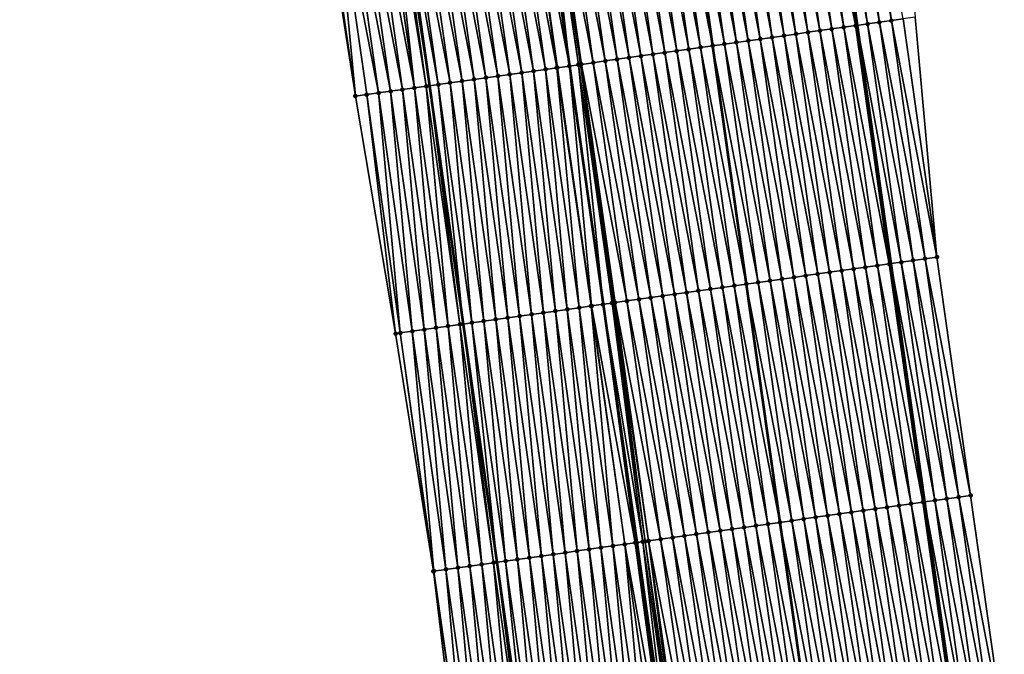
# Model space of a CAD drawing. Header units: feet. Extents: x 2010743 to 2022806, y 818705 to 837694.
# Tile 505 of 531: x 2011173 to 2011254, y 836513 to 836566. Entities that reach past the tile are written whole.
import ezdxf

# ---------------------------------------------------------------- set-up
doc = ezdxf.new("R2010")
doc.units = ezdxf.units.FT
doc.header["$MEASUREMENT"] = 0
for name, color, linetype, lineweight in [('EP_Travel Lane', 172, 'Continuous', 53), ('Road Shots', 141, 'Continuous', 100), ('STRIPING', 60, 'Continuous', 53)]:
    doc.layers.add(name, color=color, linetype=linetype, lineweight=lineweight)
doc.layers.add('I-77-MM17-21_NB-Surface-Border', color=7, linetype='Continuous')
doc.layers.add('I-77-MM17-21_NB-Surface-TIN', color=7, linetype='Continuous')

msp = doc.modelspace()

# ---------------------------------------------------------------- linework, layer by layer
at = {"layer": 'EP_Travel Lane'}
for points in [[(2011213.298, 836763.269, 343.41), (2011216.281, 836743.496, 343.031), (2011219.231, 836723.623, 342.671), (2011222.13, 836703.838, 342.29), (2011225.029, 836684.052, 341.957), (2011227.929, 836664.266, 341.604), (2011230.794, 836644.426, 341.236), (2011233.627, 836624.631, 340.901), (2011236.46, 836604.835, 340.576), (2011239.293, 836585.04, 340.221), (2011242.105, 836565.174, 339.839), (2011244.9, 836545.373, 339.484), (2011247.695, 836525.573, 339.128), (2011250.49, 836505.772, 338.748)], [(2011177.75, 836757.9, 343.675), (2011180.733, 836738.127, 343.324), (2011183.66, 836718.404, 342.975), (2011186.559, 836698.619, 342.61), (2011189.459, 836678.834, 342.246), (2011192.358, 836659.048, 341.906), (2011195.226, 836639.288, 341.547), (2011198.082, 836619.496, 341.209), (2011200.938, 836599.705, 340.845), (2011203.793, 836579.913, 340.47), (2011206.594, 836560.156, 340.091), (2011209.389, 836540.356, 339.734), (2011212.184, 836520.555, 339.378), (2011214.979, 836500.755, 339.002)]]:
    msp.add_polyline3d(points, dxfattribs=at)
at = {"layer": 'I-77-MM17-21_NB-Surface-Border', "color": 3, "linetype": 'Continuous', "lineweight": -3}
for points in [[(2011215.057, 836763.535, 343.352), (2011220.018, 836744.062, 342.899), (2011221.98, 836724.027, 342.571), (2011225.868, 836704.388, 342.168), (2011229.757, 836684.748, 341.784), (2011232.657, 836664.962, 341.425), (2011236.527, 836645.257, 341.017), (2011239.383, 836625.465, 340.683), (2011242.239, 836605.672, 340.375), (2011245.095, 836585.879, 340.085), (2011246.923, 836565.856, 339.704), (2011248.728, 836545.916, 339.37), (2011251.523, 836526.115, 339.043), (2011254.318, 836506.314, 338.677)], [(2011209.3, 836499.957, 338.838), (2011206.916, 836519.815, 339.217), (2011203.775, 836539.566, 339.563), (2011200.444, 836559.291, 339.919), (2011197.367, 836578.989, 340.267), (2011194.732, 836598.813, 340.642), (2011191.876, 836618.605, 340.997), (2011189.02, 836638.397, 341.339), (2011187.144, 836658.287, 341.732), (2011183.61, 836677.98, 342.063), (2011180.897, 836697.793, 342.426), (2011178.153, 836717.601, 342.792), (2011175.237, 836737.301, 343.153), (2011172.565, 836757.121, 343.523)]]:
    msp.add_polyline3d(points, dxfattribs=at)
at = {"layer": 'I-77-MM17-21_NB-Surface-TIN', "color": 128, "linetype": 'Continuous', "lineweight": -3}
for points in [[(2011244.943, 836565.576, 339.766), (2011242.126, 836585.449, 340.173), (2011241.136, 836585.306, 340.191)], [(2011244.943, 836565.576, 339.766), (2011245.933, 836565.716, 339.736), (2011242.126, 836585.449, 340.173)], [(2011239.992, 836564.875, 339.88), (2011237.177, 836584.734, 340.262), (2011236.188, 836584.591, 340.276)], [(2011240.983, 836565.015, 339.867), (2011238.167, 836584.877, 340.248), (2011237.177, 836584.734, 340.262)], [(2011239.992, 836564.875, 339.88), (2011240.983, 836565.015, 339.867), (2011237.177, 836584.734, 340.262)], [(2011241.973, 836565.155, 339.843), (2011239.157, 836585.02, 340.225), (2011238.167, 836584.877, 340.248)], [(2011240.983, 836565.015, 339.867), (2011241.973, 836565.155, 339.843), (2011238.167, 836584.877, 340.248)], [(2011239.157, 836585.02, 340.225), (2011242.105, 836565.174, 339.839), (2011239.293, 836585.04, 340.221)], [(2011241.973, 836565.155, 339.843), (2011242.105, 836565.174, 339.839), (2011239.157, 836585.02, 340.225)], [(2011242.963, 836565.295, 339.813), (2011240.146, 836585.163, 340.202), (2011239.293, 836585.04, 340.221)], [(2011242.963, 836565.295, 339.813), (2011239.293, 836585.04, 340.221), (2011242.105, 836565.174, 339.839)], [(2011243.953, 836565.435, 339.794), (2011241.136, 836585.306, 340.191), (2011240.146, 836585.163, 340.202)], [(2011242.963, 836565.295, 339.813), (2011243.953, 836565.435, 339.794), (2011240.146, 836585.163, 340.202)], [(2011243.953, 836565.435, 339.794), (2011244.943, 836565.576, 339.766), (2011241.136, 836585.306, 340.191)], [(2011234.052, 836564.035, 339.964), (2011231.239, 836583.876, 340.334), (2011230.249, 836583.733, 340.345)], [(2011235.042, 836564.175, 339.949), (2011232.229, 836584.019, 340.321), (2011231.239, 836583.876, 340.334)], [(2011234.052, 836564.035, 339.964), (2011235.042, 836564.175, 339.949), (2011231.239, 836583.876, 340.334)], [(2011236.032, 836564.315, 339.938), (2011233.218, 836584.162, 340.308), (2011232.229, 836584.019, 340.321)], [(2011235.042, 836564.175, 339.949), (2011236.032, 836564.315, 339.938), (2011232.229, 836584.019, 340.321)], [(2011237.022, 836564.455, 339.927), (2011234.208, 836584.305, 340.296), (2011233.218, 836584.162, 340.308)], [(2011236.032, 836564.315, 339.938), (2011237.022, 836564.455, 339.927), (2011233.218, 836584.162, 340.308)], [(2011238.012, 836564.595, 339.915), (2011235.198, 836584.448, 340.288), (2011234.208, 836584.305, 340.296)], [(2011237.022, 836564.455, 339.927), (2011238.012, 836564.595, 339.915), (2011234.208, 836584.305, 340.296)], [(2011239.002, 836564.735, 339.897), (2011236.188, 836584.591, 340.276), (2011235.198, 836584.448, 340.288)], [(2011238.012, 836564.595, 339.915), (2011239.002, 836564.735, 339.897), (2011235.198, 836584.448, 340.288)], [(2011239.002, 836564.735, 339.897), (2011239.992, 836564.875, 339.88), (2011236.188, 836584.591, 340.276)], [(2011228.111, 836563.194, 340.061), (2011225.301, 836583.017, 340.417), (2011224.311, 836582.874, 340.436)], [(2011229.101, 836563.334, 340.047), (2011226.29, 836583.16, 340.401), (2011225.301, 836583.017, 340.417)], [(2011228.111, 836563.194, 340.061), (2011229.101, 836563.334, 340.047), (2011225.301, 836583.017, 340.417)], [(2011230.091, 836563.474, 340.027), (2011227.28, 836583.304, 340.383), (2011226.29, 836583.16, 340.401)], [(2011229.101, 836563.334, 340.047), (2011230.091, 836563.474, 340.027), (2011226.29, 836583.16, 340.401)], [(2011227.28, 836583.304, 340.383), (2011230.094, 836563.475, 340.027), (2011227.284, 836583.304, 340.383)], [(2011230.091, 836563.474, 340.027), (2011230.094, 836563.475, 340.027), (2011227.28, 836583.304, 340.383)], [(2011231.081, 836563.614, 340.012), (2011228.27, 836583.446, 340.383), (2011227.284, 836583.304, 340.383)], [(2011231.081, 836563.614, 340.012), (2011227.284, 836583.304, 340.383), (2011230.094, 836563.475, 340.027)], [(2011232.071, 836563.754, 339.993), (2011229.26, 836583.59, 340.359), (2011228.27, 836583.446, 340.383)], [(2011231.081, 836563.614, 340.012), (2011232.071, 836563.754, 339.993), (2011228.27, 836583.446, 340.383)], [(2011233.061, 836563.895, 339.976), (2011230.249, 836583.733, 340.345), (2011229.26, 836583.59, 340.359)], [(2011232.071, 836563.754, 339.993), (2011233.061, 836563.895, 339.976), (2011229.26, 836583.59, 340.359)], [(2011233.061, 836563.895, 339.976), (2011234.052, 836564.035, 339.964), (2011230.249, 836583.733, 340.345)], [(2011222.17, 836562.354, 340.17), (2011219.362, 836582.158, 340.526), (2011218.373, 836582.015, 340.545)], [(2011223.16, 836562.494, 340.15), (2011220.352, 836582.302, 340.509), (2011219.362, 836582.158, 340.526)], [(2011222.17, 836562.354, 340.17), (2011223.16, 836562.494, 340.15), (2011219.362, 836582.158, 340.526)], [(2011224.15, 836562.634, 340.133), (2011221.342, 836582.445, 340.492), (2011220.352, 836582.302, 340.509)], [(2011223.16, 836562.494, 340.15), (2011224.15, 836562.634, 340.133), (2011220.352, 836582.302, 340.509)], [(2011225.14, 836562.774, 340.115), (2011222.332, 836582.588, 340.472), (2011221.342, 836582.445, 340.492)], [(2011224.15, 836562.634, 340.133), (2011225.14, 836562.774, 340.115), (2011221.342, 836582.445, 340.492)], [(2011226.13, 836562.914, 340.095), (2011223.321, 836582.731, 340.453), (2011222.332, 836582.588, 340.472)], [(2011225.14, 836562.774, 340.115), (2011226.13, 836562.914, 340.095), (2011222.332, 836582.588, 340.472)], [(2011227.121, 836563.054, 340.077), (2011224.311, 836582.874, 340.436), (2011223.321, 836582.731, 340.453)], [(2011226.13, 836562.914, 340.095), (2011227.121, 836563.054, 340.077), (2011223.321, 836582.731, 340.453)], [(2011227.121, 836563.054, 340.077), (2011228.111, 836563.194, 340.061), (2011224.311, 836582.874, 340.436)], [(2011217.163, 836561.646, 340.213), (2011214.414, 836581.444, 340.572), (2011213.424, 836581.301, 340.559)], [(2011214.414, 836581.444, 340.572), (2011218.209, 836561.793, 340.222), (2011215.404, 836581.586, 340.581)], [(2011217.219, 836561.654, 340.213), (2011218.209, 836561.793, 340.222), (2011214.414, 836581.444, 340.572)], [(2011217.163, 836561.646, 340.213), (2011217.219, 836561.654, 340.213), (2011214.414, 836581.444, 340.572)], [(2011216.041, 836581.678, 340.585), (2011215.404, 836581.586, 340.581), (2011218.209, 836561.793, 340.222)], [(2011218.952, 836561.898, 340.226), (2011216.17, 836581.697, 340.585), (2011216.041, 836581.678, 340.585)], [(2011218.952, 836561.898, 340.226), (2011216.041, 836581.678, 340.585), (2011218.209, 836561.793, 340.222)], [(2011219.121, 836561.922, 340.225), (2011216.393, 836581.729, 340.583), (2011216.17, 836581.697, 340.585)], [(2011218.952, 836561.898, 340.226), (2011219.121, 836561.922, 340.225), (2011216.17, 836581.697, 340.585)], [(2011220.19, 836562.073, 340.208), (2011217.383, 836581.872, 340.564), (2011216.393, 836581.729, 340.583)], [(2011219.121, 836561.922, 340.225), (2011219.199, 836561.933, 340.225), (2011216.393, 836581.729, 340.583)], [(2011219.199, 836561.933, 340.225), (2011220.19, 836562.073, 340.208), (2011216.393, 836581.729, 340.583)], [(2011221.18, 836562.213, 340.188), (2011218.373, 836582.015, 340.545), (2011217.383, 836581.872, 340.564)], [(2011220.19, 836562.073, 340.208), (2011221.18, 836562.213, 340.188), (2011217.383, 836581.872, 340.564)], [(2011221.18, 836562.213, 340.188), (2011222.17, 836562.354, 340.17), (2011218.373, 836582.015, 340.545)], [(2011211.278, 836560.816, 340.152), (2011208.475, 836580.588, 340.519), (2011207.485, 836580.445, 340.511)], [(2011212.268, 836560.956, 340.159), (2011209.465, 836580.73, 340.526), (2011208.475, 836580.588, 340.519)], [(2011211.278, 836560.816, 340.152), (2011212.268, 836560.956, 340.159), (2011208.475, 836580.588, 340.519)], [(2011213.258, 836561.096, 340.169), (2011210.455, 836580.873, 340.533), (2011209.465, 836580.73, 340.526)], [(2011212.268, 836560.956, 340.159), (2011213.258, 836561.096, 340.169), (2011209.465, 836580.73, 340.526)], [(2011214.248, 836561.235, 340.175), (2011211.444, 836581.016, 340.538), (2011210.455, 836580.873, 340.533)], [(2011213.258, 836561.096, 340.169), (2011214.248, 836561.235, 340.175), (2011210.455, 836580.873, 340.533)], [(2011215.239, 836561.375, 340.185), (2011212.434, 836581.158, 340.547), (2011211.444, 836581.016, 340.538)], [(2011214.248, 836561.235, 340.175), (2011215.239, 836561.375, 340.185), (2011211.444, 836581.016, 340.538)], [(2011216.229, 836561.514, 340.199), (2011213.424, 836581.301, 340.559), (2011212.434, 836581.158, 340.547)], [(2011215.239, 836561.375, 340.185), (2011216.229, 836561.514, 340.199), (2011212.434, 836581.158, 340.547)], [(2011216.229, 836561.514, 340.199), (2011217.163, 836561.646, 340.213), (2011213.424, 836581.301, 340.559)], [(2011205.336, 836559.979, 340.064), (2011202.536, 836579.732, 340.436), (2011201.547, 836579.59, 340.396)], [(2011205.336, 836559.979, 340.064), (2011203.142, 836579.819, 340.464), (2011202.536, 836579.732, 340.436)], [(2011206.327, 836560.119, 340.088), (2011203.526, 836579.875, 340.467), (2011203.142, 836579.819, 340.464)], [(2011205.336, 836559.979, 340.064), (2011206.327, 836560.119, 340.088), (2011203.142, 836579.819, 340.464)], [(2011203.526, 836579.875, 340.467), (2011206.594, 836560.156, 340.091), (2011203.793, 836579.913, 340.47)], [(2011206.327, 836560.119, 340.088), (2011206.594, 836560.156, 340.091), (2011203.526, 836579.875, 340.467)], [(2011207.317, 836560.258, 340.101), (2011204.516, 836580.017, 340.478), (2011203.793, 836579.913, 340.47)], [(2011207.317, 836560.258, 340.101), (2011203.793, 836579.913, 340.47), (2011206.594, 836560.156, 340.091)], [(2011208.307, 836560.398, 340.119), (2011205.506, 836580.16, 340.49), (2011204.516, 836580.017, 340.478)], [(2011207.317, 836560.258, 340.101), (2011208.307, 836560.398, 340.119), (2011204.516, 836580.017, 340.478)], [(2011209.297, 836560.537, 340.134), (2011206.496, 836580.302, 340.502), (2011205.506, 836580.16, 340.49)], [(2011208.307, 836560.398, 340.119), (2011209.297, 836560.537, 340.134), (2011205.506, 836580.16, 340.49)], [(2011210.288, 836560.677, 340.145), (2011207.485, 836580.445, 340.511), (2011206.496, 836580.302, 340.502)], [(2011209.297, 836560.537, 340.134), (2011210.288, 836560.677, 340.145), (2011206.496, 836580.302, 340.502)], [(2011210.288, 836560.677, 340.145), (2011211.278, 836560.816, 340.152), (2011207.485, 836580.445, 340.511)], [(2011197.367, 836578.989, 340.267), (2011200.444, 836559.291, 339.919), (2011197.587, 836579.021, 340.275)], [(2011197.587, 836579.021, 340.275), (2011200.444, 836559.291, 339.919), (2011198.577, 836579.163, 340.307)], [(2011202.366, 836559.562, 339.977), (2011199.567, 836579.306, 340.34), (2011198.577, 836579.163, 340.307)], [(2011201.375, 836559.422, 339.948), (2011198.577, 836579.163, 340.307), (2011200.444, 836559.291, 339.919)], [(2011201.375, 836559.422, 339.948), (2011202.366, 836559.562, 339.977), (2011198.577, 836579.163, 340.307)], [(2011203.356, 836559.701, 340.009), (2011200.557, 836579.448, 340.373), (2011199.567, 836579.306, 340.34)], [(2011202.366, 836559.562, 339.977), (2011203.356, 836559.701, 340.009), (2011199.567, 836579.306, 340.34)], [(2011204.346, 836559.84, 340.033), (2011201.547, 836579.59, 340.396), (2011200.557, 836579.448, 340.373)], [(2011203.356, 836559.701, 340.009), (2011204.346, 836559.84, 340.033), (2011200.557, 836579.448, 340.373)], [(2011204.346, 836559.84, 340.033), (2011205.336, 836559.979, 340.064), (2011201.547, 836579.59, 340.396)], [(2011248.728, 836545.916, 339.37), (2011246.923, 836565.856, 339.704), (2011245.933, 836565.716, 339.736)], [(2011243.778, 836545.214, 339.514), (2011240.983, 836565.015, 339.867), (2011239.992, 836564.875, 339.88)], [(2011244.768, 836545.354, 339.488), (2011241.973, 836565.155, 339.843), (2011240.983, 836565.015, 339.867)], [(2011243.778, 836545.214, 339.514), (2011244.768, 836545.354, 339.488), (2011240.983, 836565.015, 339.867)], [(2011241.973, 836565.155, 339.843), (2011244.9, 836545.373, 339.484), (2011242.105, 836565.174, 339.839)], [(2011244.768, 836545.354, 339.488), (2011244.9, 836545.373, 339.484), (2011241.973, 836565.155, 339.843)], [(2011245.758, 836545.495, 339.461), (2011242.963, 836565.295, 339.813), (2011242.105, 836565.174, 339.839)], [(2011245.758, 836545.495, 339.461), (2011242.105, 836565.174, 339.839), (2011244.9, 836545.373, 339.484)], [(2011246.748, 836545.635, 339.435), (2011243.953, 836565.435, 339.794), (2011242.963, 836565.295, 339.813)], [(2011245.758, 836545.495, 339.461), (2011246.748, 836545.635, 339.435), (2011242.963, 836565.295, 339.813)], [(2011247.738, 836545.775, 339.404), (2011244.943, 836565.576, 339.766), (2011243.953, 836565.435, 339.794)], [(2011246.748, 836545.635, 339.435), (2011247.738, 836545.775, 339.404), (2011243.953, 836565.435, 339.794)], [(2011248.728, 836545.916, 339.37), (2011245.933, 836565.716, 339.736), (2011244.943, 836565.576, 339.766)], [(2011247.738, 836545.775, 339.404), (2011248.728, 836545.916, 339.37), (2011244.943, 836565.576, 339.766)], [(2011237.837, 836544.374, 339.597), (2011235.042, 836564.175, 339.949), (2011234.052, 836564.035, 339.964)], [(2011238.827, 836544.514, 339.583), (2011236.032, 836564.315, 339.938), (2011235.042, 836564.175, 339.949)], [(2011237.837, 836544.374, 339.597), (2011238.827, 836544.514, 339.583), (2011235.042, 836564.175, 339.949)], [(2011239.817, 836544.654, 339.571), (2011237.022, 836564.455, 339.927), (2011236.032, 836564.315, 339.938)], [(2011238.827, 836544.514, 339.583), (2011239.817, 836544.654, 339.571), (2011236.032, 836564.315, 339.938)], [(2011240.807, 836544.794, 339.559), (2011238.012, 836564.595, 339.915), (2011237.022, 836564.455, 339.927)], [(2011239.817, 836544.654, 339.571), (2011240.807, 836544.794, 339.559), (2011237.022, 836564.455, 339.927)], [(2011241.797, 836544.934, 339.546), (2011239.002, 836564.735, 339.897), (2011238.012, 836564.595, 339.915)], [(2011240.807, 836544.794, 339.559), (2011241.797, 836544.934, 339.546), (2011238.012, 836564.595, 339.915)], [(2011242.787, 836545.074, 339.531), (2011239.992, 836564.875, 339.88), (2011239.002, 836564.735, 339.897)], [(2011241.797, 836544.934, 339.546), (2011242.787, 836545.074, 339.531), (2011239.002, 836564.735, 339.897)], [(2011242.787, 836545.074, 339.531), (2011243.778, 836545.214, 339.514), (2011239.992, 836564.875, 339.88)], [(2011232.886, 836543.674, 339.679), (2011230.091, 836563.474, 340.027), (2011229.101, 836563.334, 340.047)], [(2011230.091, 836563.474, 340.027), (2011232.889, 836543.674, 339.679), (2011230.094, 836563.475, 340.027)], [(2011232.886, 836543.674, 339.679), (2011232.889, 836543.674, 339.679), (2011230.091, 836563.474, 340.027)], [(2011233.876, 836543.814, 339.664), (2011231.081, 836563.614, 340.012), (2011230.094, 836563.475, 340.027)], [(2011233.876, 836543.814, 339.664), (2011230.094, 836563.475, 340.027), (2011232.889, 836543.674, 339.679)], [(2011234.866, 836543.954, 339.644), (2011232.071, 836563.754, 339.993), (2011231.081, 836563.614, 340.012)], [(2011233.876, 836543.814, 339.664), (2011234.866, 836543.954, 339.644), (2011231.081, 836563.614, 340.012)], [(2011235.856, 836544.094, 339.628), (2011233.061, 836563.895, 339.976), (2011232.071, 836563.754, 339.993)], [(2011234.866, 836543.954, 339.644), (2011235.856, 836544.094, 339.628), (2011232.071, 836563.754, 339.993)], [(2011236.847, 836544.234, 339.613), (2011234.052, 836564.035, 339.964), (2011233.061, 836563.895, 339.976)], [(2011235.856, 836544.094, 339.628), (2011236.847, 836544.234, 339.613), (2011233.061, 836563.895, 339.976)], [(2011236.847, 836544.234, 339.613), (2011237.837, 836544.374, 339.597), (2011234.052, 836564.035, 339.964)], [(2011226.945, 836542.833, 339.77), (2011224.15, 836562.634, 340.133), (2011223.16, 836562.494, 340.15)], [(2011227.935, 836542.973, 339.752), (2011225.14, 836562.774, 340.115), (2011224.15, 836562.634, 340.133)], [(2011226.945, 836542.833, 339.77), (2011227.935, 836542.973, 339.752), (2011224.15, 836562.634, 340.133)], [(2011228.925, 836543.114, 339.735), (2011226.13, 836562.914, 340.095), (2011225.14, 836562.774, 340.115)], [(2011227.935, 836542.973, 339.752), (2011228.925, 836543.114, 339.735), (2011225.14, 836562.774, 340.115)], [(2011229.916, 836543.254, 339.721), (2011227.121, 836563.054, 340.077), (2011226.13, 836562.914, 340.095)], [(2011228.925, 836543.114, 339.735), (2011229.916, 836543.254, 339.721), (2011226.13, 836562.914, 340.095)], [(2011230.906, 836543.394, 339.709), (2011228.111, 836563.194, 340.061), (2011227.121, 836563.054, 340.077)], [(2011229.916, 836543.254, 339.721), (2011230.906, 836543.394, 339.709), (2011227.121, 836563.054, 340.077)], [(2011231.896, 836543.534, 339.695), (2011229.101, 836563.334, 340.047), (2011228.111, 836563.194, 340.061)], [(2011230.906, 836543.394, 339.709), (2011231.896, 836543.534, 339.695), (2011228.111, 836563.194, 340.061)], [(2011231.896, 836543.534, 339.695), (2011232.886, 836543.674, 339.679), (2011229.101, 836563.334, 340.047)], [(2011220.047, 836541.858, 339.851), (2011218.209, 836561.793, 340.222), (2011217.219, 836561.654, 340.213)], [(2011218.952, 836561.898, 340.226), (2011218.209, 836561.793, 340.222), (2011221.004, 836541.993, 339.859)], [(2011220.047, 836541.858, 339.851), (2011221.004, 836541.993, 339.859), (2011218.209, 836561.793, 340.222)], [(2011221.758, 836542.099, 339.864), (2011219.121, 836561.922, 340.225), (2011218.952, 836561.898, 340.226)], [(2011221.758, 836542.099, 339.864), (2011218.952, 836561.898, 340.226), (2011221.004, 836541.993, 339.859)], [(2011221.994, 836542.133, 339.863), (2011219.199, 836561.933, 340.225), (2011219.121, 836561.922, 340.225)], [(2011221.758, 836542.099, 339.864), (2011221.909, 836542.121, 339.864), (2011219.121, 836561.922, 340.225)], [(2011221.909, 836542.121, 339.864), (2011221.994, 836542.133, 339.863), (2011219.121, 836561.922, 340.225)], [(2011222.985, 836542.273, 339.847), (2011220.19, 836562.073, 340.208), (2011219.199, 836561.933, 340.225)], [(2011221.994, 836542.133, 339.863), (2011222.985, 836542.273, 339.847), (2011219.199, 836561.933, 340.225)], [(2011223.975, 836542.413, 339.824), (2011221.18, 836562.213, 340.188), (2011220.19, 836562.073, 340.208)], [(2011222.985, 836542.273, 339.847), (2011223.975, 836542.413, 339.824), (2011220.19, 836562.073, 340.208)], [(2011224.965, 836542.553, 339.805), (2011222.17, 836562.354, 340.17), (2011221.18, 836562.213, 340.188)], [(2011223.975, 836542.413, 339.824), (2011224.965, 836542.553, 339.805), (2011221.18, 836562.213, 340.188)], [(2011225.955, 836542.693, 339.788), (2011223.16, 836562.494, 340.15), (2011222.17, 836562.354, 340.17)], [(2011224.965, 836542.553, 339.805), (2011225.955, 836542.693, 339.788), (2011222.17, 836562.354, 340.17)], [(2011225.955, 836542.693, 339.788), (2011226.945, 836542.833, 339.77), (2011223.16, 836562.494, 340.15)], [(2011214.073, 836541.016, 339.786), (2011212.268, 836560.956, 340.159), (2011211.278, 836560.816, 340.152)], [(2011215.063, 836541.156, 339.793), (2011213.258, 836561.096, 340.169), (2011212.268, 836560.956, 340.159)], [(2011214.073, 836541.016, 339.786), (2011215.063, 836541.156, 339.793), (2011212.268, 836560.956, 340.159)], [(2011216.053, 836541.295, 339.801), (2011214.248, 836561.235, 340.175), (2011213.258, 836561.096, 340.169)], [(2011215.063, 836541.156, 339.793), (2011216.053, 836541.295, 339.801), (2011213.258, 836561.096, 340.169)], [(2011217.043, 836541.435, 339.81), (2011215.239, 836561.375, 340.185), (2011214.248, 836561.235, 340.175)], [(2011216.053, 836541.295, 339.801), (2011217.043, 836541.435, 339.81), (2011214.248, 836561.235, 340.175)], [(2011218.034, 836541.574, 339.821), (2011216.229, 836561.514, 340.199), (2011215.239, 836561.375, 340.185)], [(2011217.043, 836541.435, 339.81), (2011218.034, 836541.574, 339.821), (2011215.239, 836561.375, 340.185)], [(2011219.024, 836541.714, 339.835), (2011217.163, 836561.646, 340.213), (2011216.229, 836561.514, 340.199)], [(2011218.034, 836541.574, 339.821), (2011219.024, 836541.714, 339.835), (2011216.229, 836561.514, 340.199)], [(2011220.014, 836541.853, 339.851), (2011217.219, 836561.654, 340.213), (2011217.163, 836561.646, 340.213)], [(2011219.024, 836541.714, 339.835), (2011220.014, 836541.853, 339.851), (2011217.163, 836561.646, 340.213)], [(2011220.014, 836541.853, 339.851), (2011220.047, 836541.858, 339.851), (2011217.219, 836561.654, 340.213)], [(2011208.132, 836540.179, 339.704), (2011206.327, 836560.119, 340.088), (2011205.336, 836559.979, 340.064)], [(2011209.122, 836540.318, 339.731), (2011206.594, 836560.156, 340.091), (2011206.327, 836560.119, 340.088)], [(2011208.132, 836540.179, 339.704), (2011209.122, 836540.318, 339.731), (2011206.327, 836560.119, 340.088)], [(2011207.317, 836560.258, 340.101), (2011206.594, 836560.156, 340.091), (2011209.389, 836540.356, 339.734)], [(2011209.122, 836540.318, 339.731), (2011209.389, 836540.356, 339.734), (2011206.594, 836560.156, 340.091)], [(2011210.112, 836540.458, 339.742), (2011208.307, 836560.398, 340.119), (2011207.317, 836560.258, 340.101)], [(2011210.112, 836540.458, 339.742), (2011207.317, 836560.258, 340.101), (2011209.389, 836540.356, 339.734)], [(2011211.102, 836540.597, 339.756), (2011209.297, 836560.537, 340.134), (2011208.307, 836560.398, 340.119)], [(2011210.112, 836540.458, 339.742), (2011211.102, 836540.597, 339.756), (2011208.307, 836560.398, 340.119)], [(2011212.092, 836540.737, 339.769), (2011210.288, 836560.677, 340.145), (2011209.297, 836560.537, 340.134)], [(2011211.102, 836540.597, 339.756), (2011212.092, 836540.737, 339.769), (2011209.297, 836560.537, 340.134)], [(2011213.083, 836540.876, 339.778), (2011211.278, 836560.816, 340.152), (2011210.288, 836560.677, 340.145)], [(2011212.092, 836540.737, 339.769), (2011213.083, 836540.876, 339.778), (2011210.288, 836560.677, 340.145)], [(2011213.083, 836540.876, 339.778), (2011214.073, 836541.016, 339.786), (2011211.278, 836560.816, 340.152)], [(2011203.775, 836539.566, 339.563), (2011201.375, 836559.422, 339.948), (2011200.444, 836559.291, 339.919)], [(2011204.17, 836539.622, 339.577), (2011202.366, 836559.562, 339.977), (2011201.375, 836559.422, 339.948)], [(2011204.17, 836539.622, 339.577), (2011201.375, 836559.422, 339.948), (2011203.775, 836539.566, 339.563)], [(2011205.161, 836539.761, 339.61), (2011203.356, 836559.701, 340.009), (2011202.366, 836559.562, 339.977)], [(2011204.17, 836539.622, 339.577), (2011205.161, 836539.761, 339.61), (2011202.366, 836559.562, 339.977)], [(2011206.151, 836539.9, 339.647), (2011204.346, 836559.84, 340.033), (2011203.356, 836559.701, 340.009)], [(2011205.161, 836539.761, 339.61), (2011206.151, 836539.9, 339.647), (2011203.356, 836559.701, 340.009)], [(2011207.141, 836540.04, 339.676), (2011205.336, 836559.979, 340.064), (2011204.346, 836559.84, 340.033)], [(2011206.151, 836539.9, 339.647), (2011207.141, 836540.04, 339.676), (2011204.346, 836559.84, 340.033)], [(2011207.141, 836540.04, 339.676), (2011208.132, 836540.179, 339.704), (2011205.336, 836559.979, 340.064)], [(2011247.563, 836525.554, 339.131), (2011244.768, 836545.354, 339.488), (2011243.778, 836545.214, 339.514)], [(2011244.768, 836545.354, 339.488), (2011247.695, 836525.573, 339.128), (2011244.9, 836545.373, 339.484)], [(2011247.563, 836525.554, 339.131), (2011247.695, 836525.573, 339.128), (2011244.768, 836545.354, 339.488)], [(2011248.553, 836525.694, 339.113), (2011245.758, 836545.495, 339.461), (2011244.9, 836545.373, 339.484)], [(2011248.553, 836525.694, 339.113), (2011244.9, 836545.373, 339.484), (2011247.695, 836525.573, 339.128)], [(2011249.543, 836525.834, 339.094), (2011246.748, 836545.635, 339.435), (2011245.758, 836545.495, 339.461)], [(2011248.553, 836525.694, 339.113), (2011249.543, 836525.834, 339.094), (2011245.758, 836545.495, 339.461)], [(2011250.533, 836525.974, 339.069), (2011247.738, 836545.775, 339.404), (2011246.748, 836545.635, 339.435)], [(2011249.543, 836525.834, 339.094), (2011250.533, 836525.974, 339.069), (2011246.748, 836545.635, 339.435)], [(2011251.523, 836526.115, 339.043), (2011248.728, 836545.916, 339.37), (2011247.738, 836545.775, 339.404)], [(2011250.533, 836525.974, 339.069), (2011251.523, 836526.115, 339.043), (2011247.738, 836545.775, 339.404)], [(2011242.612, 836524.853, 339.216), (2011239.817, 836544.654, 339.571), (2011238.827, 836544.514, 339.583)], [(2011243.602, 836524.993, 339.203), (2011240.807, 836544.794, 339.559), (2011239.817, 836544.654, 339.571)], [(2011242.612, 836524.853, 339.216), (2011243.602, 836524.993, 339.203), (2011239.817, 836544.654, 339.571)], [(2011244.592, 836525.134, 339.188), (2011241.797, 836544.934, 339.546), (2011240.807, 836544.794, 339.559)], [(2011243.602, 836524.993, 339.203), (2011244.592, 836525.134, 339.188), (2011240.807, 836544.794, 339.559)], [(2011245.583, 836525.274, 339.171), (2011242.787, 836545.074, 339.531), (2011241.797, 836544.934, 339.546)], [(2011244.592, 836525.134, 339.188), (2011245.583, 836525.274, 339.171), (2011241.797, 836544.934, 339.546)], [(2011246.573, 836525.414, 339.152), (2011243.778, 836545.214, 339.514), (2011242.787, 836545.074, 339.531)], [(2011245.583, 836525.274, 339.171), (2011246.573, 836525.414, 339.152), (2011242.787, 836545.074, 339.531)], [(2011246.573, 836525.414, 339.152), (2011247.563, 836525.554, 339.131), (2011243.778, 836545.214, 339.514)], [(2011236.671, 836524.013, 339.293), (2011233.876, 836543.814, 339.664), (2011232.889, 836543.674, 339.679)], [(2011237.661, 836524.153, 339.283), (2011234.866, 836543.954, 339.644), (2011233.876, 836543.814, 339.664)], [(2011236.671, 836524.013, 339.293), (2011237.661, 836524.153, 339.283), (2011233.876, 836543.814, 339.664)], [(2011238.651, 836524.293, 339.268), (2011235.856, 836544.094, 339.628), (2011234.866, 836543.954, 339.644)], [(2011237.661, 836524.153, 339.283), (2011238.651, 836524.293, 339.268), (2011234.866, 836543.954, 339.644)], [(2011239.642, 836524.433, 339.252), (2011236.847, 836544.234, 339.613), (2011235.856, 836544.094, 339.628)], [(2011238.651, 836524.293, 339.268), (2011239.642, 836524.433, 339.252), (2011235.856, 836544.094, 339.628)], [(2011240.632, 836524.574, 339.239), (2011237.837, 836544.374, 339.597), (2011236.847, 836544.234, 339.613)], [(2011239.642, 836524.433, 339.252), (2011240.632, 836524.574, 339.239), (2011236.847, 836544.234, 339.613)], [(2011241.622, 836524.713, 339.228), (2011238.827, 836544.514, 339.583), (2011237.837, 836544.374, 339.597)], [(2011240.632, 836524.574, 339.239), (2011241.622, 836524.713, 339.228), (2011237.837, 836544.374, 339.597)], [(2011241.622, 836524.713, 339.228), (2011242.612, 836524.853, 339.216), (2011238.827, 836544.514, 339.583)], [(2011230.73, 836523.173, 339.384), (2011227.935, 836542.973, 339.752), (2011226.945, 836542.833, 339.77)], [(2011231.72, 836523.313, 339.366), (2011228.925, 836543.114, 339.735), (2011227.935, 836542.973, 339.752)], [(2011230.73, 836523.173, 339.384), (2011231.72, 836523.313, 339.366), (2011227.935, 836542.973, 339.752)], [(2011232.711, 836523.453, 339.349), (2011229.916, 836543.254, 339.721), (2011228.925, 836543.114, 339.735)], [(2011231.72, 836523.313, 339.366), (2011232.711, 836523.453, 339.349), (2011228.925, 836543.114, 339.735)], [(2011233.701, 836523.593, 339.333), (2011230.906, 836543.394, 339.709), (2011229.916, 836543.254, 339.721)], [(2011232.711, 836523.453, 339.349), (2011233.701, 836523.593, 339.333), (2011229.916, 836543.254, 339.721)], [(2011234.691, 836523.733, 339.319), (2011231.896, 836543.534, 339.695), (2011230.906, 836543.394, 339.709)], [(2011233.701, 836523.593, 339.333), (2011234.691, 836523.733, 339.319), (2011230.906, 836543.394, 339.709)], [(2011235.681, 836523.873, 339.304), (2011232.886, 836543.674, 339.679), (2011231.896, 836543.534, 339.695)], [(2011234.691, 836523.733, 339.319), (2011235.681, 836523.873, 339.304), (2011231.896, 836543.534, 339.695)], [(2011232.886, 836543.674, 339.679), (2011235.684, 836523.874, 339.304), (2011232.889, 836543.674, 339.679)], [(2011235.681, 836523.873, 339.304), (2011235.684, 836523.874, 339.304), (2011232.886, 836543.674, 339.679)], [(2011236.671, 836524.013, 339.293), (2011232.889, 836543.674, 339.679), (2011235.684, 836523.874, 339.304)], [(2011224.296, 836522.263, 339.496), (2011221.758, 836542.099, 339.864), (2011221.004, 836541.993, 339.859)], [(2011224.488, 836522.29, 339.496), (2011221.909, 836542.121, 339.864), (2011221.758, 836542.099, 339.864)], [(2011224.296, 836522.263, 339.496), (2011224.488, 836522.29, 339.496), (2011221.758, 836542.099, 339.864)], [(2011224.789, 836522.332, 339.494), (2011221.994, 836542.133, 339.863), (2011221.909, 836542.121, 339.864)], [(2011224.488, 836522.29, 339.496), (2011224.789, 836522.332, 339.494), (2011221.909, 836542.121, 339.864)], [(2011225.78, 836522.473, 339.477), (2011222.985, 836542.273, 339.847), (2011221.994, 836542.133, 339.863)], [(2011224.789, 836522.332, 339.494), (2011225.78, 836522.473, 339.477), (2011221.994, 836542.133, 339.863)], [(2011226.77, 836522.613, 339.456), (2011223.975, 836542.413, 339.824), (2011222.985, 836542.273, 339.847)], [(2011225.78, 836522.473, 339.477), (2011226.77, 836522.613, 339.456), (2011222.985, 836542.273, 339.847)], [(2011227.76, 836522.753, 339.437), (2011224.965, 836542.553, 339.805), (2011223.975, 836542.413, 339.824)], [(2011226.77, 836522.613, 339.456), (2011227.76, 836522.753, 339.437), (2011223.975, 836542.413, 339.824)], [(2011228.75, 836522.893, 339.419), (2011225.955, 836542.693, 339.788), (2011224.965, 836542.553, 339.805)], [(2011227.76, 836522.753, 339.437), (2011228.75, 836522.893, 339.419), (2011224.965, 836542.553, 339.805)], [(2011229.74, 836523.033, 339.402), (2011226.945, 836542.833, 339.77), (2011225.955, 836542.693, 339.788)], [(2011228.75, 836522.893, 339.419), (2011229.74, 836523.033, 339.402), (2011225.955, 836542.693, 339.788)], [(2011229.74, 836523.033, 339.402), (2011230.73, 836523.173, 339.384), (2011226.945, 836542.833, 339.77)], [(2011217.858, 836521.355, 339.434), (2011216.053, 836541.295, 339.801), (2011215.063, 836541.156, 339.793)], [(2011218.848, 836521.495, 339.442), (2011217.043, 836541.435, 339.81), (2011216.053, 836541.295, 339.801)], [(2011217.858, 836521.355, 339.434), (2011218.848, 836521.495, 339.442), (2011216.053, 836541.295, 339.801)], [(2011219.838, 836521.634, 339.45), (2011218.034, 836541.574, 339.821), (2011217.043, 836541.435, 339.81)], [(2011218.848, 836521.495, 339.442), (2011219.838, 836521.634, 339.45), (2011217.043, 836541.435, 339.81)], [(2011220.829, 836521.774, 339.46), (2011219.024, 836541.714, 339.835), (2011218.034, 836541.574, 339.821)], [(2011219.838, 836521.634, 339.45), (2011220.829, 836521.774, 339.46), (2011218.034, 836541.574, 339.821)], [(2011221.819, 836521.914, 339.471), (2011220.014, 836541.853, 339.851), (2011219.024, 836541.714, 339.835)], [(2011220.829, 836521.774, 339.46), (2011221.819, 836521.914, 339.471), (2011219.024, 836541.714, 339.835)], [(2011222.809, 836522.053, 339.485), (2011220.047, 836541.858, 339.851), (2011220.014, 836541.853, 339.851)], [(2011221.819, 836521.914, 339.471), (2011222.809, 836522.053, 339.485), (2011220.014, 836541.853, 339.851)], [(2011223.681, 836522.176, 339.495), (2011221.004, 836541.993, 339.859), (2011220.047, 836541.858, 339.851)], [(2011222.809, 836522.053, 339.485), (2011223.681, 836522.176, 339.495), (2011220.047, 836541.858, 339.851)], [(2011224.296, 836522.263, 339.496), (2011221.004, 836541.993, 339.859), (2011223.799, 836522.193, 339.495)], [(2011223.681, 836522.176, 339.495), (2011223.799, 836522.193, 339.495), (2011221.004, 836541.993, 339.859)], [(2011210.112, 836540.458, 339.742), (2011209.389, 836540.356, 339.734), (2011212.184, 836520.555, 339.378)], [(2011212.907, 836520.657, 339.387), (2011211.102, 836540.597, 339.756), (2011210.112, 836540.458, 339.742)], [(2011212.907, 836520.657, 339.387), (2011210.112, 836540.458, 339.742), (2011212.184, 836520.555, 339.378)], [(2011213.897, 836520.797, 339.401), (2011212.092, 836540.737, 339.769), (2011211.102, 836540.597, 339.756)], [(2011212.907, 836520.657, 339.387), (2011213.897, 836520.797, 339.401), (2011211.102, 836540.597, 339.756)], [(2011214.887, 836520.936, 339.412), (2011213.083, 836540.876, 339.778), (2011212.092, 836540.737, 339.769)], [(2011213.897, 836520.797, 339.401), (2011214.887, 836520.936, 339.412), (2011212.092, 836540.737, 339.769)], [(2011215.878, 836521.076, 339.421), (2011214.073, 836541.016, 339.786), (2011213.083, 836540.876, 339.778)], [(2011214.887, 836520.936, 339.412), (2011215.878, 836521.076, 339.421), (2011213.083, 836540.876, 339.778)], [(2011216.868, 836521.216, 339.427), (2011215.063, 836541.156, 339.793), (2011214.073, 836541.016, 339.786)], [(2011215.878, 836521.076, 339.421), (2011216.868, 836521.216, 339.427), (2011214.073, 836541.016, 339.786)], [(2011216.868, 836521.216, 339.427), (2011217.858, 836521.355, 339.434), (2011215.063, 836541.156, 339.793)], [(2011206.965, 836519.822, 339.219), (2011205.161, 836539.761, 339.61), (2011204.17, 836539.622, 339.577)], [(2011207.956, 836519.961, 339.253), (2011206.151, 836539.9, 339.647), (2011205.161, 836539.761, 339.61)], [(2011206.965, 836519.822, 339.219), (2011207.956, 836519.961, 339.253), (2011205.161, 836539.761, 339.61)], [(2011208.946, 836520.1, 339.29), (2011207.141, 836540.04, 339.676), (2011206.151, 836539.9, 339.647)], [(2011207.956, 836519.961, 339.253), (2011208.946, 836520.1, 339.29), (2011206.151, 836539.9, 339.647)], [(2011209.936, 836520.239, 339.322), (2011208.132, 836540.179, 339.704), (2011207.141, 836540.04, 339.676)], [(2011208.946, 836520.1, 339.29), (2011209.936, 836520.239, 339.322), (2011207.141, 836540.04, 339.676)], [(2011210.927, 836520.378, 339.351), (2011209.122, 836540.318, 339.731), (2011208.132, 836540.179, 339.704)], [(2011209.936, 836520.239, 339.322), (2011210.927, 836520.378, 339.351), (2011208.132, 836540.179, 339.704)], [(2011211.917, 836520.518, 339.375), (2011209.389, 836540.356, 339.734), (2011209.122, 836540.318, 339.731)], [(2011210.927, 836520.378, 339.351), (2011211.917, 836520.518, 339.375), (2011209.122, 836540.318, 339.731)], [(2011211.917, 836520.518, 339.375), (2011212.184, 836520.555, 339.378), (2011209.389, 836540.356, 339.734)], [(2011206.916, 836519.815, 339.217), (2011204.17, 836539.622, 339.577), (2011203.775, 836539.566, 339.563)], [(2011206.965, 836519.822, 339.219), (2011204.17, 836539.622, 339.577), (2011206.916, 836519.815, 339.217)], [(2011252.338, 836506.034, 338.714), (2011249.543, 836525.834, 339.094), (2011248.553, 836525.694, 339.113)], [(2011253.328, 836506.174, 338.696), (2011250.533, 836525.974, 339.069), (2011249.543, 836525.834, 339.094)], [(2011252.338, 836506.034, 338.714), (2011253.328, 836506.174, 338.696), (2011249.543, 836525.834, 339.094)], [(2011254.318, 836506.314, 338.677), (2011251.523, 836526.115, 339.043), (2011250.533, 836525.974, 339.069)], [(2011253.328, 836506.174, 338.696), (2011254.318, 836506.314, 338.677), (2011250.533, 836525.974, 339.069)], [(2011246.397, 836505.193, 338.838), (2011243.602, 836524.993, 339.203), (2011242.612, 836524.853, 339.216)], [(2011247.387, 836505.333, 338.82), (2011244.592, 836525.134, 339.188), (2011243.602, 836524.993, 339.203)], [(2011246.397, 836505.193, 338.838), (2011247.387, 836505.333, 338.82), (2011243.602, 836524.993, 339.203)], [(2011248.378, 836505.473, 338.8), (2011245.583, 836525.274, 339.171), (2011244.592, 836525.134, 339.188)], [(2011247.387, 836505.333, 338.82), (2011248.378, 836505.473, 338.8), (2011244.592, 836525.134, 339.188)], [(2011249.368, 836505.614, 338.776), (2011246.573, 836525.414, 339.152), (2011245.583, 836525.274, 339.171)], [(2011248.378, 836505.473, 338.8), (2011249.368, 836505.614, 338.776), (2011245.583, 836525.274, 339.171)], [(2011250.358, 836505.754, 338.751), (2011247.563, 836525.554, 339.131), (2011246.573, 836525.414, 339.152)], [(2011249.368, 836505.614, 338.776), (2011250.358, 836505.754, 338.751), (2011246.573, 836525.414, 339.152)], [(2011247.563, 836525.554, 339.131), (2011250.49, 836505.772, 338.748), (2011247.695, 836525.573, 339.128)], [(2011250.358, 836505.754, 338.751), (2011250.49, 836505.772, 338.748), (2011247.563, 836525.554, 339.131)], [(2011251.348, 836505.894, 338.73), (2011248.553, 836525.694, 339.113), (2011247.695, 836525.573, 339.128)], [(2011251.348, 836505.894, 338.73), (2011247.695, 836525.573, 339.128), (2011250.49, 836505.772, 338.748)], [(2011251.348, 836505.894, 338.73), (2011252.338, 836506.034, 338.714), (2011248.553, 836525.694, 339.113)], [(2011240.456, 836504.353, 338.923), (2011237.661, 836524.153, 339.283), (2011236.671, 836524.013, 339.293)], [(2011241.447, 836504.493, 338.904), (2011238.651, 836524.293, 339.268), (2011237.661, 836524.153, 339.283)], [(2011240.456, 836504.353, 338.923), (2011241.447, 836504.493, 338.904), (2011237.661, 836524.153, 339.283)], [(2011242.437, 836504.633, 338.889), (2011239.642, 836524.433, 339.252), (2011238.651, 836524.293, 339.268)], [(2011241.447, 836504.493, 338.904), (2011242.437, 836504.633, 338.889), (2011238.651, 836524.293, 339.268)], [(2011243.427, 836504.773, 338.874), (2011240.632, 836524.574, 339.239), (2011239.642, 836524.433, 339.252)], [(2011242.437, 836504.633, 338.889), (2011243.427, 836504.773, 338.874), (2011239.642, 836524.433, 339.252)], [(2011244.417, 836504.913, 338.863), (2011241.622, 836524.713, 339.228), (2011240.632, 836524.574, 339.239)], [(2011243.427, 836504.773, 338.874), (2011244.417, 836504.913, 338.863), (2011240.632, 836524.574, 339.239)], [(2011245.407, 836505.053, 338.852), (2011242.612, 836524.853, 339.216), (2011241.622, 836524.713, 339.228)], [(2011244.417, 836504.913, 338.863), (2011245.407, 836505.053, 338.852), (2011241.622, 836524.713, 339.228)], [(2011245.407, 836505.053, 338.852), (2011246.397, 836505.193, 338.838), (2011242.612, 836524.853, 339.216)], [(2011234.516, 836503.513, 339.012), (2011231.72, 836523.313, 339.366), (2011230.73, 836523.173, 339.384)], [(2011235.506, 836503.653, 338.998), (2011232.711, 836523.453, 339.349), (2011231.72, 836523.313, 339.366)], [(2011234.516, 836503.513, 339.012), (2011235.506, 836503.653, 338.998), (2011231.72, 836523.313, 339.366)], [(2011236.496, 836503.793, 338.986), (2011233.701, 836523.593, 339.333), (2011232.711, 836523.453, 339.349)], [(2011235.506, 836503.653, 338.998), (2011236.496, 836503.793, 338.986), (2011232.711, 836523.453, 339.349)], [(2011237.486, 836503.933, 338.97), (2011234.691, 836523.733, 339.319), (2011233.701, 836523.593, 339.333)], [(2011236.496, 836503.793, 338.986), (2011237.486, 836503.933, 338.97), (2011233.701, 836523.593, 339.333)], [(2011238.476, 836504.073, 338.953), (2011235.681, 836523.873, 339.304), (2011234.691, 836523.733, 339.319)], [(2011237.486, 836503.933, 338.97), (2011238.476, 836504.073, 338.953), (2011234.691, 836523.733, 339.319)], [(2011235.681, 836523.873, 339.304), (2011238.479, 836504.073, 338.953), (2011235.684, 836523.874, 339.304)], [(2011238.476, 836504.073, 338.953), (2011238.479, 836504.073, 338.953), (2011235.681, 836523.873, 339.304)], [(2011239.466, 836504.213, 338.944), (2011236.671, 836524.013, 339.293), (2011235.684, 836523.874, 339.304)], [(2011239.466, 836504.213, 338.944), (2011235.684, 836523.874, 339.304), (2011238.479, 836504.073, 338.953)], [(2011239.466, 836504.213, 338.944), (2011240.456, 836504.353, 338.923), (2011236.671, 836524.013, 339.293)], [(2011228.575, 836502.672, 339.112), (2011225.78, 836522.473, 339.477), (2011224.789, 836522.332, 339.494)], [(2011229.565, 836502.812, 339.092), (2011226.77, 836522.613, 339.456), (2011225.78, 836522.473, 339.477)], [(2011228.575, 836502.672, 339.112), (2011229.565, 836502.812, 339.092), (2011225.78, 836522.473, 339.477)], [(2011230.555, 836502.952, 339.075), (2011227.76, 836522.753, 339.437), (2011226.77, 836522.613, 339.456)], [(2011229.565, 836502.812, 339.092), (2011230.555, 836502.952, 339.075), (2011226.77, 836522.613, 339.456)], [(2011231.545, 836503.092, 339.059), (2011228.75, 836522.893, 339.419), (2011227.76, 836522.753, 339.437)], [(2011230.555, 836502.952, 339.075), (2011231.545, 836503.092, 339.059), (2011227.76, 836522.753, 339.437)], [(2011232.535, 836503.233, 339.044), (2011229.74, 836523.033, 339.402), (2011228.75, 836522.893, 339.419)], [(2011231.545, 836503.092, 339.059), (2011232.535, 836503.233, 339.044), (2011228.75, 836522.893, 339.419)], [(2011233.525, 836503.373, 339.028), (2011230.73, 836523.173, 339.384), (2011229.74, 836523.033, 339.402)], [(2011232.535, 836503.233, 339.044), (2011233.525, 836503.373, 339.028), (2011229.74, 836523.033, 339.402)], [(2011233.525, 836503.373, 339.028), (2011234.516, 836503.513, 339.012), (2011230.73, 836523.173, 339.384)], [(2011222.633, 836501.834, 339.087), (2011220.829, 836521.774, 339.46), (2011219.838, 836521.634, 339.45)], [(2011223.624, 836501.974, 339.095), (2011221.819, 836521.914, 339.471), (2011220.829, 836521.774, 339.46)], [(2011222.633, 836501.834, 339.087), (2011223.624, 836501.974, 339.095), (2011220.829, 836521.774, 339.46)], [(2011224.614, 836502.113, 339.106), (2011222.809, 836522.053, 339.485), (2011221.819, 836521.914, 339.471)], [(2011223.624, 836501.974, 339.095), (2011224.614, 836502.113, 339.106), (2011221.819, 836521.914, 339.471)], [(2011226.325, 836502.354, 339.127), (2011223.681, 836522.176, 339.495), (2011222.809, 836522.053, 339.485)], [(2011224.614, 836502.113, 339.106), (2011225.604, 836502.253, 339.119), (2011222.809, 836522.053, 339.485)], [(2011225.604, 836502.253, 339.119), (2011226.325, 836502.354, 339.127), (2011222.809, 836522.053, 339.485)], [(2011223.681, 836522.176, 339.495), (2011226.594, 836502.392, 339.128), (2011223.799, 836522.193, 339.495)], [(2011226.325, 836502.354, 339.127), (2011226.594, 836502.392, 339.128), (2011223.681, 836522.176, 339.495)], [(2011224.296, 836522.263, 339.496), (2011223.799, 836522.193, 339.495), (2011226.594, 836502.392, 339.128)], [(2011227.161, 836502.472, 339.13), (2011224.488, 836522.29, 339.496), (2011224.296, 836522.263, 339.496)], [(2011227.161, 836502.472, 339.13), (2011224.296, 836522.263, 339.496), (2011226.594, 836502.392, 339.128)], [(2011227.343, 836502.498, 339.13), (2011224.789, 836522.332, 339.494), (2011224.488, 836522.29, 339.496)], [(2011227.161, 836502.472, 339.13), (2011227.343, 836502.498, 339.13), (2011224.488, 836522.29, 339.496)], [(2011227.343, 836502.498, 339.13), (2011227.585, 836502.532, 339.128), (2011224.789, 836522.332, 339.494)], [(2011227.585, 836502.532, 339.128), (2011228.575, 836502.672, 339.112), (2011224.789, 836522.332, 339.494)], [(2011216.692, 836500.996, 339.029), (2011214.887, 836520.936, 339.412), (2011213.897, 836520.797, 339.401)], [(2011217.682, 836501.136, 339.043), (2011215.878, 836521.076, 339.421), (2011214.887, 836520.936, 339.412)], [(2011216.692, 836500.996, 339.029), (2011217.682, 836501.136, 339.043), (2011214.887, 836520.936, 339.412)], [(2011218.673, 836501.276, 339.052), (2011216.868, 836521.216, 339.427), (2011215.878, 836521.076, 339.421)], [(2011217.682, 836501.136, 339.043), (2011218.673, 836501.276, 339.052), (2011215.878, 836521.076, 339.421)], [(2011219.663, 836501.415, 339.06), (2011217.858, 836521.355, 339.434), (2011216.868, 836521.216, 339.427)], [(2011218.673, 836501.276, 339.052), (2011219.663, 836501.415, 339.06), (2011216.868, 836521.216, 339.427)], [(2011220.653, 836501.555, 339.067), (2011218.848, 836521.495, 339.442), (2011217.858, 836521.355, 339.434)], [(2011219.663, 836501.415, 339.06), (2011220.653, 836501.555, 339.067), (2011217.858, 836521.355, 339.434)], [(2011221.643, 836501.694, 339.078), (2011219.838, 836521.634, 339.45), (2011218.848, 836521.495, 339.442)], [(2011220.653, 836501.555, 339.067), (2011221.643, 836501.694, 339.078), (2011218.848, 836521.495, 339.442)], [(2011221.643, 836501.694, 339.078), (2011222.633, 836501.834, 339.087), (2011219.838, 836521.634, 339.45)], [(2011210.751, 836500.16, 338.888), (2011208.946, 836520.1, 339.29), (2011207.956, 836519.961, 339.253)], [(2011211.741, 836500.299, 338.922), (2011209.936, 836520.239, 339.322), (2011208.946, 836520.1, 339.29)], [(2011210.751, 836500.16, 338.888), (2011211.741, 836500.299, 338.922), (2011208.946, 836520.1, 339.29)], [(2011212.731, 836500.439, 338.951), (2011210.927, 836520.378, 339.351), (2011209.936, 836520.239, 339.322)], [(2011211.741, 836500.299, 338.922), (2011212.731, 836500.439, 338.951), (2011209.936, 836520.239, 339.322)], [(2011213.722, 836500.578, 338.98), (2011211.917, 836520.518, 339.375), (2011210.927, 836520.378, 339.351)], [(2011212.731, 836500.439, 338.951), (2011213.722, 836500.578, 338.98), (2011210.927, 836520.378, 339.351)], [(2011214.712, 836500.717, 338.999), (2011212.184, 836520.555, 339.378), (2011211.917, 836520.518, 339.375)], [(2011213.722, 836500.578, 338.98), (2011214.712, 836500.717, 338.999), (2011211.917, 836520.518, 339.375)], [(2011212.907, 836520.657, 339.387), (2011212.184, 836520.555, 339.378), (2011214.979, 836500.755, 339.002)], [(2011214.712, 836500.717, 338.999), (2011214.979, 836500.755, 339.002), (2011212.184, 836520.555, 339.378)], [(2011215.702, 836500.857, 339.01), (2011213.897, 836520.797, 339.401), (2011212.907, 836520.657, 339.387)], [(2011215.702, 836500.857, 339.01), (2011212.907, 836520.657, 339.387), (2011214.979, 836500.755, 339.002)], [(2011215.702, 836500.857, 339.01), (2011216.692, 836500.996, 339.029), (2011213.897, 836520.797, 339.401)], [(2011209.761, 836500.021, 338.854), (2011206.965, 836519.822, 339.219), (2011206.916, 836519.815, 339.217)], [(2011209.761, 836500.021, 338.854), (2011206.916, 836519.815, 339.217), (2011209.3, 836499.957, 338.838)], [(2011209.761, 836500.021, 338.854), (2011207.956, 836519.961, 339.253), (2011206.965, 836519.822, 339.219)], [(2011209.761, 836500.021, 338.854), (2011210.751, 836500.16, 338.888), (2011207.956, 836519.961, 339.253)]]:
    msp.add_3dface(points, dxfattribs=at)
at = {"layer": 'Road Shots', "lineweight": 100}
for p in [(2011240.983, 836565.015, 339.867), (2011241.973, 836565.155, 339.843), (2011242.963, 836565.295, 339.813), (2011243.953, 836565.435, 339.794), (2011244.943, 836565.576, 339.766), (2011235.042, 836564.175, 339.949), (2011236.032, 836564.315, 339.938), (2011237.022, 836564.455, 339.927), (2011238.012, 836564.595, 339.915), (2011239.002, 836564.735, 339.897), (2011239.992, 836564.875, 339.88), (2011230.091, 836563.474, 340.027), (2011231.081, 836563.614, 340.012), (2011232.071, 836563.754, 339.993), (2011233.061, 836563.895, 339.976), (2011234.052, 836564.035, 339.964), (2011224.15, 836562.634, 340.133), (2011225.14, 836562.774, 340.115), (2011226.13, 836562.914, 340.095), (2011227.121, 836563.054, 340.077), (2011228.111, 836563.194, 340.061), (2011229.101, 836563.334, 340.047), (2011218.209, 836561.793, 340.222), (2011218.952, 836561.898, 340.226), (2011219.121, 836561.922, 340.225), (2011219.199, 836561.933, 340.225), (2011220.19, 836562.073, 340.208), (2011221.18, 836562.213, 340.188), (2011222.17, 836562.354, 340.17), (2011223.16, 836562.494, 340.15), (2011212.268, 836560.956, 340.159), (2011213.258, 836561.096, 340.169), (2011214.248, 836561.235, 340.175), (2011215.239, 836561.375, 340.185), (2011216.229, 836561.514, 340.199), (2011217.163, 836561.646, 340.213), (2011217.219, 836561.654, 340.213), (2011206.327, 836560.119, 340.088), (2011207.317, 836560.258, 340.101), (2011208.307, 836560.398, 340.119), (2011209.297, 836560.537, 340.134), (2011210.288, 836560.677, 340.145), (2011211.278, 836560.816, 340.152), (2011200.444, 836559.291, 339.919), (2011201.375, 836559.422, 339.948), (2011202.366, 836559.562, 339.977), (2011203.356, 836559.701, 340.009), (2011204.346, 836559.84, 340.033), (2011205.336, 836559.979, 340.064), (2011244.768, 836545.354, 339.488), (2011245.758, 836545.495, 339.461), (2011246.748, 836545.635, 339.435), (2011247.738, 836545.775, 339.404), (2011248.728, 836545.916, 339.37), (2011239.817, 836544.654, 339.571), (2011240.807, 836544.794, 339.559), (2011241.797, 836544.934, 339.546), (2011242.787, 836545.074, 339.531), (2011243.778, 836545.214, 339.514), (2011233.876, 836543.814, 339.664), (2011234.866, 836543.954, 339.644), (2011235.856, 836544.094, 339.628), (2011236.847, 836544.234, 339.613), (2011237.837, 836544.374, 339.597), (2011238.827, 836544.514, 339.583), (2011227.935, 836542.973, 339.752), (2011228.925, 836543.114, 339.735), (2011229.916, 836543.254, 339.721), (2011230.906, 836543.394, 339.709), (2011231.896, 836543.534, 339.695), (2011232.886, 836543.674, 339.679), (2011221.758, 836542.099, 339.864), (2011221.909, 836542.121, 339.864), (2011221.994, 836542.133, 339.863), (2011222.985, 836542.273, 339.847), (2011223.975, 836542.413, 339.824), (2011224.965, 836542.553, 339.805), (2011225.955, 836542.693, 339.788), (2011226.945, 836542.833, 339.77), (2011216.053, 836541.295, 339.801), (2011217.043, 836541.435, 339.81), (2011218.034, 836541.574, 339.821), (2011219.024, 836541.714, 339.835), (2011220.014, 836541.853, 339.851), (2011220.047, 836541.858, 339.851), (2011221.004, 836541.993, 339.859), (2011210.112, 836540.458, 339.742), (2011211.102, 836540.597, 339.756), (2011212.092, 836540.737, 339.769), (2011213.083, 836540.876, 339.778), (2011214.073, 836541.016, 339.786), (2011215.063, 836541.156, 339.793), (2011205.161, 836539.761, 339.61), (2011206.151, 836539.9, 339.647), (2011207.141, 836540.04, 339.676), (2011208.132, 836540.179, 339.704), (2011209.122, 836540.318, 339.731), (2011203.775, 836539.566, 339.563), (2011204.17, 836539.622, 339.577), (2011249.543, 836525.834, 339.094), (2011250.533, 836525.974, 339.069), (2011251.523, 836526.115, 339.043), (2011243.602, 836524.993, 339.203), (2011244.592, 836525.134, 339.188), (2011245.583, 836525.274, 339.171), (2011246.573, 836525.414, 339.152), (2011247.563, 836525.554, 339.131), (2011248.553, 836525.694, 339.113), (2011237.661, 836524.153, 339.283), (2011238.651, 836524.293, 339.268), (2011239.642, 836524.433, 339.252), (2011240.632, 836524.574, 339.239), (2011241.622, 836524.713, 339.228), (2011242.612, 836524.853, 339.216), (2011231.72, 836523.313, 339.366), (2011232.711, 836523.453, 339.349), (2011233.701, 836523.593, 339.333), (2011234.691, 836523.733, 339.319), (2011235.681, 836523.873, 339.304), (2011236.671, 836524.013, 339.293), (2011225.78, 836522.473, 339.477), (2011226.77, 836522.613, 339.456), (2011227.76, 836522.753, 339.437), (2011228.75, 836522.893, 339.419), (2011229.74, 836523.033, 339.402), (2011230.73, 836523.173, 339.384), (2011220.829, 836521.774, 339.46), (2011221.819, 836521.914, 339.471), (2011222.809, 836522.053, 339.485), (2011223.681, 836522.176, 339.495), (2011223.799, 836522.193, 339.495), (2011224.296, 836522.263, 339.496), (2011224.488, 836522.29, 339.496), (2011224.789, 836522.332, 339.494), (2011214.887, 836520.936, 339.412), (2011215.878, 836521.076, 339.421), (2011216.868, 836521.216, 339.427), (2011217.858, 836521.355, 339.434), (2011218.848, 836521.495, 339.442), (2011219.838, 836521.634, 339.45), (2011208.946, 836520.1, 339.29), (2011209.936, 836520.239, 339.322), (2011210.927, 836520.378, 339.351), (2011211.917, 836520.518, 339.375), (2011212.907, 836520.657, 339.387), (2011213.897, 836520.797, 339.401), (2011206.916, 836519.815, 339.217), (2011206.965, 836519.822, 339.219), (2011207.956, 836519.961, 339.253)]:
    msp.add_point(p, dxfattribs=at)
at = {"layer": 'STRIPING'}
for points in [[(2011201.218, 836761.443, 343.585), (2011204.201, 836741.669, 343.254), (2011207.143, 836721.847, 342.911), (2011210.042, 836702.062, 342.54), (2011212.941, 836682.276, 342.189), (2011215.841, 836662.491, 341.821), (2011218.716, 836642.679, 341.482), (2011221.572, 836622.887, 341.137), (2011224.428, 836603.095, 340.785), (2011227.284, 836583.304, 340.383), (2011230.094, 836563.475, 340.027), (2011232.889, 836543.674, 339.679), (2011235.684, 836523.874, 339.304), (2011238.479, 836504.073, 338.953)], [(2011189.349, 836759.648, 343.787), (2011192.333, 836739.875, 343.458), (2011195.267, 836720.103, 343.111), (2011198.166, 836700.318, 342.73), (2011201.065, 836680.532, 342.378), (2011203.965, 836660.747, 342.027), (2011206.836, 836640.961, 341.671), (2011209.692, 836621.169, 341.339), (2011212.548, 836601.377, 340.977), (2011215.404, 836581.586, 340.581), (2011218.209, 836561.793, 340.222), (2011221.004, 836541.993, 339.859), (2011223.799, 836522.193, 339.495), (2011226.594, 836502.392, 339.128)]]:
    msp.add_polyline3d(points, dxfattribs=at)

doc.saveas('drawing.dxf')
